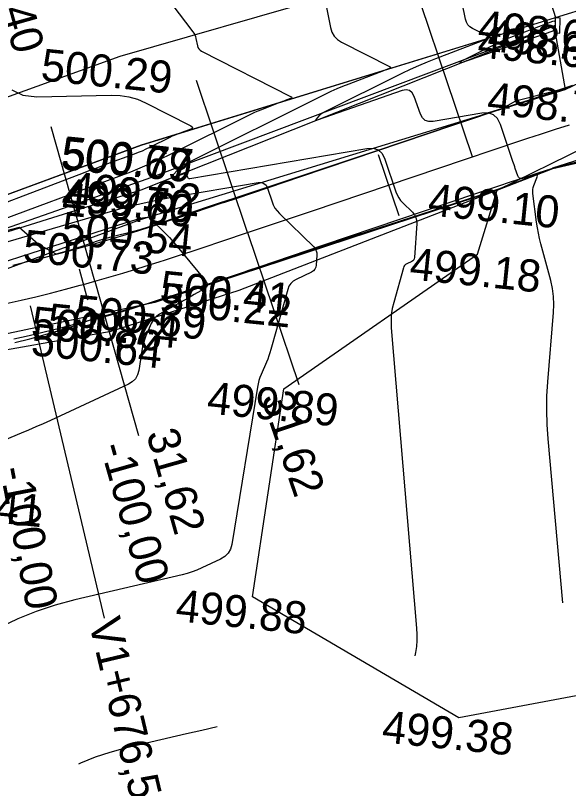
# Model space of a CAD drawing. Extents: x -636600 to -628587, y -1090963 to -1085869.
# Drawn here: x -629159.89 to -629125.42, y -1088574.83 to -1088526.65 of the extents above; entities that cross this region are included whole.
import ezdxf

# ---------------------------------------------------------------- set-up
doc = ezdxf.new("R2010")
doc.units = 0
for name, color, linetype in [('01_PARCELY_NÁVRH_PC', 7, 'Continuous'), ('38', 7, 'Continuous'), ('40', 7, 'Continuous'), ('42', 7, 'Continuous'), ('60', 7, 'Continuous'), ('Ex_Major Contours', 7, 'Continuous'), ('Ex_Minor Contours', 7, 'Continuous'), ('HEKTOMETRY100', 7, 'Continuous'), ('HEKTOMETRY20', 7, 'Continuous'), ('HL_BODY', 7, 'Continuous'), ('koty_vše', 7, 'Continuous'), ('POLOMERY', 7, 'Continuous'), ('situace_osa', 7, 'Continuous'), ('situace_těleso', 7, 'Continuous'), ('situace_vozovka', 7, 'Continuous'), ('VRCHOLY', 7, 'Continuous')]:
    doc.layers.add(name, color=color, linetype=linetype)

msp = doc.modelspace()

# ---------------------------------------------------------------- linework, layer by layer
at = {"layer": '01_PARCELY_NÁVRH_PC'}
for points in [[(-629055.129, -1088521.456), (-629116.118, -1088523.665), (-629152.065, -1088534.732), (-629167.588, -1088540.466), (-629217.303, -1088549.415), (-629247.159, -1088555.344), (-629319.582, -1088574.238), (-629360.855, -1088581.033)], [(-629355.6, -1088590.405), (-629317.22, -1088584.783), (-629283.032, -1088576.719), (-629204.364, -1088557.066), (-629188.23, -1088554.741), (-629174.917, -1088551.117), (-629172.764, -1088549.647), (-629153.932, -1088546.323), (-629145.941, -1088543.771), (-629126.407, -1088536.183), (-629114.152, -1088533.369), (-629103.251, -1088532.065), (-629052.7, -1088529.864)]]:
    msp.add_lwpolyline(points, dxfattribs=at)
at = {"layer": '38'}
for p, q in [((-629126.262, -1088527.736), (-629126.245, -1088526.783)), ((-629126.245, -1088526.783), (-629125.945, -1088526.788)), ((-629125.962, -1088527.741), (-629125.945, -1088526.788)), ((-629126.262, -1088527.736), (-629125.962, -1088527.741))]:
    msp.add_line(p, q, dxfattribs=at)
at = {"layer": '40'}
for p, q in [((-629125.637, -1088531.268), (-629117.542, -1088527.4)), ((-629152.096, -1088539.363), (-629125.637, -1088531.268)), ((-629129.875, -1088537.53), (-629118.773, -1088532.069)), ((-629129.875, -1088537.53), (-629151.197, -1088544.541)), ((-629165.047, -1088544.133), (-629152.096, -1088539.363)), ((-629151.197, -1088544.541), (-629164.561, -1088547.349))]:
    msp.add_line(p, q, dxfattribs=at)
at = {"layer": '42'}
for p, q in [((-629153.359, -1088529.192), (-629127.756, -1088521.794)), ((-629127.756, -1088521.794), (-629126.245, -1088526.783)), ((-629167.248, -1088534.188), (-629153.359, -1088529.192)), ((-629131.106, -1088541.516), (-629129.875, -1088537.53)), ((-629143.162, -1088549.925), (-629131.106, -1088541.516)), ((-629145.126, -1088562.872), (-629143.162, -1088549.925)), ((-629132.267, -1088570.427), (-629145.126, -1088562.872)), ((-629119.548, -1088568.026), (-629132.267, -1088570.427))]:
    msp.add_line(p, q, dxfattribs=at)
at = {"layer": '60'}
for p, q in [((-629152.065, -1088534.732), (-629126.245, -1088526.783)), ((-629152.068, -1088537.517), (-629126.265, -1088527.273)), ((-629126.265, -1088527.273), (-629151.697, -1088536.841)), ((-629126.262, -1088527.736), (-629125.637, -1088531.268)), ((-629167.588, -1088540.466), (-629152.065, -1088534.732)), ((-629151.697, -1088536.841), (-629166.471, -1088542.038)), ((-629166.471, -1088542.038), (-629152.068, -1088537.517))]:
    msp.add_line(p, q, dxfattribs=at)
at = {"layer": 'Ex_Major Contours'}
for points in [[(-629150.142, -1088525.945), (-629148.832, -1088527.657), (-629148.767, -1088527.753), (-629148.714, -1088527.854), (-629148.673, -1088527.96), (-629148.644, -1088528.072), (-629148.552, -1088528.532), (-629148.518, -1088528.639), (-629148.465, -1088528.73), (-629148.391, -1088528.806), (-629148.297, -1088528.867), (-629142.753, -1088531.688), (-629142.696, -1088531.726), (-629142.678, -1088531.763), (-629142.699, -1088531.797), (-629142.76, -1088531.829), (-629143.084, -1088531.954), (-629143.165, -1088531.986), (-629143.245, -1088532.017), (-629143.326, -1088532.048), (-629143.407, -1088532.079), (-629144.562, -1088532.522), (-629144.78, -1088532.609), (-629144.996, -1088532.7), (-629145.21, -1088532.797), (-629145.421, -1088532.9), (-629150.121, -1088535.241), (-629150.98, -1088535.655), (-629151.849, -1088536.044), (-629152.728, -1088536.41), (-629153.617, -1088536.752), (-629161.469, -1088539.648)], [(-629160.711, -1088540.848), (-629153.964, -1088538.858), (-629153.019, -1088538.594), (-629152.067, -1088538.359), (-629151.108, -1088538.152), (-629150.142, -1088537.974), (-629144.77, -1088537.062), (-629144.569, -1088537.056), (-629144.405, -1088537.112), (-629144.278, -1088537.23), (-629144.189, -1088537.41), (-629143.905, -1088538.254), (-629143.823, -1088538.458), (-629143.719, -1088538.648), (-629143.592, -1088538.824), (-629143.444, -1088538.987), (-629141.305, -1088541.076), (-629141.211, -1088541.188), (-629141.146, -1088541.312), (-629141.111, -1088541.447), (-629141.106, -1088541.593), (-629141.145, -1088542.202), (-629141.171, -1088542.343), (-629141.229, -1088542.463), (-629141.318, -1088542.561), (-629141.44, -1088542.638), (-629142.393, -1088543.097), (-629142.58, -1088543.21), (-629142.731, -1088543.354), (-629142.846, -1088543.528), (-629142.926, -1088543.731), (-629143.976, -1088547.475), (-629144.035, -1088547.673), (-629144.101, -1088547.869), (-629144.173, -1088548.063), (-629144.252, -1088548.254), (-629144.578, -1088549.016), (-629144.654, -1088549.208), (-629144.717, -1088549.404), (-629144.769, -1088549.603), (-629144.808, -1088549.805), (-629146.412, -1088559.618), (-629146.495, -1088559.915), (-629146.638, -1088560.167), (-629146.842, -1088560.373), (-629147.106, -1088560.534), (-629148.285, -1088561.082), (-629148.583, -1088561.212), (-629148.886, -1088561.325), (-629149.194, -1088561.423), (-629149.508, -1088561.505), (-629156.203, -1088563.078), (-629157.412, -1088563.4), (-629158.595, -1088563.793), (-629159.752, -1088564.255), (-629160.884, -1088564.787)]]:
    msp.add_lwpolyline(points, dxfattribs=at)
at = {"layer": 'Ex_Minor Contours'}
for points in [[(-629125.786, -1088563.25), (-629126.701, -1088553.03), (-629126.761, -1088552.142), (-629126.783, -1088551.254), (-629126.767, -1088550.366), (-629126.713, -1088549.477), (-629126.357, -1088545.161), (-629126.337, -1088544.656), (-629126.36, -1088544.155), (-629126.427, -1088543.658), (-629126.536, -1088543.165), (-629127.146, -1088540.881), (-629127.229, -1088540.548), (-629127.301, -1088540.213), (-629127.363, -1088539.875), (-629127.413, -1088539.535), (-629127.649, -1088537.748), (-629127.658, -1088537.62), (-629127.651, -1088537.494), (-629127.627, -1088537.37), (-629127.587, -1088537.248), (-629127.395, -1088536.765), (-629127.368, -1088536.663), (-629127.385, -1088536.601), (-629127.446, -1088536.578), (-629127.549, -1088536.593), (-629128.293, -1088536.8), (-629128.397, -1088536.814), (-629128.482, -1088536.792), (-629128.548, -1088536.733), (-629128.594, -1088536.639), (-629128.742, -1088536.189), (-629128.778, -1088536.077), (-629128.816, -1088535.965), (-629128.853, -1088535.852), (-629128.891, -1088535.74), (-629129.667, -1088533.432), (-629129.846, -1088533.072), (-629130.099, -1088532.836), (-629130.427, -1088532.724), (-629130.829, -1088532.737), (-629133.868, -1088533.252), (-629134.134, -1088533.261), (-629134.352, -1088533.188), (-629134.522, -1088533.033), (-629134.645, -1088532.798), (-629135.04, -1088531.691), (-629135.161, -1088531.461), (-629135.327, -1088531.324), (-629135.538, -1088531.281), (-629135.793, -1088531.33), (-629141.093, -1088533.167), (-629141.151, -1088533.182), (-629141.178, -1088533.177), (-629141.173, -1088533.15), (-629141.137, -1088533.102), (-629140.927, -1088532.867), (-629140.873, -1088532.811), (-629140.814, -1088532.762), (-629140.75, -1088532.718), (-629140.682, -1088532.68), (-629135.793, -1088530.244), (-629135.275, -1088529.993), (-629134.751, -1088529.755), (-629134.222, -1088529.53), (-629133.688, -1088529.318), (-629130.503, -1088528.097), (-629130.463, -1088528.082), (-629130.423, -1088528.066), (-629130.343, -1088528.035), (-629130.327, -1088528.027), (-629130.322, -1088528.018), (-629130.327, -1088528.009), (-629130.341, -1088528), (-629131.402, -1088527.46), (-629131.567, -1088527.353), (-629131.697, -1088527.22), (-629131.791, -1088527.059), (-629131.849, -1088526.871), (-629132.424, -1088524)], [(-629140.513, -1088526.142), (-629140.262, -1088527.392), (-629140.172, -1088527.684), (-629140.026, -1088527.933), (-629139.825, -1088528.141), (-629139.568, -1088528.307), (-629136.547, -1088529.844), (-629136.511, -1088529.868), (-629136.5, -1088529.891), (-629136.513, -1088529.912), (-629136.552, -1088529.932), (-629136.753, -1088530.01), (-629136.804, -1088530.03), (-629136.854, -1088530.049), (-629136.905, -1088530.069), (-629136.955, -1088530.088), (-629139.125, -1088530.92), (-629139.501, -1088531.069), (-629139.874, -1088531.228), (-629140.242, -1088531.395), (-629140.607, -1088531.572), (-629149.367, -1088535.937), (-629149.476, -1088535.997), (-629149.578, -1088536.068), (-629149.673, -1088536.148), (-629149.76, -1088536.237), (-629150.096, -1088536.612), (-629150.154, -1088536.689), (-629150.162, -1088536.733), (-629150.119, -1088536.742), (-629150.026, -1088536.718), (-629149.355, -1088536.486), (-629149.313, -1088536.477), (-629149.278, -1088536.485), (-629149.25, -1088536.507), (-629149.23, -1088536.546), (-629149.164, -1088536.73), (-629149.144, -1088536.769), (-629149.115, -1088536.795), (-629149.079, -1088536.807), (-629149.035, -1088536.806), (-629137.986, -1088534.931), (-629137.599, -1088534.919), (-629137.284, -1088535.027), (-629137.04, -1088535.254), (-629136.867, -1088535.6), (-629136.18, -1088537.645), (-629136.103, -1088537.836), (-629136.006, -1088538.013), (-629135.888, -1088538.178), (-629135.75, -1088538.33), (-629135.155, -1088538.91), (-629135.027, -1088539.063), (-629134.939, -1088539.232), (-629134.891, -1088539.416), (-629134.884, -1088539.615), (-629135.02, -1088541.725), (-629135.035, -1088541.807), (-629135.068, -1088541.877), (-629135.12, -1088541.934), (-629135.191, -1088541.979), (-629135.511, -1088542.133), (-629135.584, -1088542.177), (-629135.642, -1088542.233), (-629135.687, -1088542.301), (-629135.718, -1088542.38), (-629136.322, -1088544.532), (-629136.413, -1088544.92), (-629136.468, -1088545.312), (-629136.488, -1088545.708), (-629136.472, -1088546.107), (-629134.895, -1088564.842), (-629134.875, -1088565.222), (-629134.879, -1088565.601), (-629134.908, -1088565.979), (-629134.961, -1088566.356), (-629134.997, -1088566.562)], [(-629160.125, -1088531.279), (-629159.426, -1088531.612), (-629158.553, -1088531.709), (-629153.929, -1088531.606), (-629153.369, -1088531.627), (-629152.825, -1088531.716), (-629152.296, -1088531.872), (-629151.782, -1088532.096), (-629148.96, -1088533.532), (-629148.881, -1088533.585), (-629148.856, -1088533.635), (-629148.885, -1088533.682), (-629148.969, -1088533.726), (-629149.516, -1088533.938), (-629149.576, -1088533.961), (-629149.637, -1088533.985), (-629149.697, -1088534.008), (-629149.757, -1088534.031), (-629149.999, -1088534.124), (-629150.059, -1088534.148), (-629150.119, -1088534.173), (-629150.178, -1088534.2), (-629150.236, -1088534.228), (-629151.53, -1088534.873), (-629151.766, -1088534.986), (-629152.006, -1088535.094), (-629152.248, -1088535.194), (-629152.493, -1088535.288), (-629154.21, -1088535.922), (-629154.578, -1088536.058), (-629154.946, -1088536.196), (-629155.313, -1088536.334), (-629155.68, -1088536.473), (-629164.196, -1088539.723)], [(-629162.284, -1088542.54), (-629152.993, -1088539.554), (-629152.904, -1088539.526), (-629152.814, -1088539.498), (-629152.724, -1088539.471), (-629152.634, -1088539.444), (-629152.234, -1088539.326), (-629152.164, -1088539.306), (-629152.093, -1088539.289), (-629152.022, -1088539.274), (-629151.951, -1088539.26), (-629151.553, -1088539.193), (-629151.538, -1088539.192), (-629151.526, -1088539.196), (-629151.516, -1088539.205), (-629151.51, -1088539.219), (-629151.489, -1088539.281), (-629151.483, -1088539.296), (-629151.475, -1088539.31), (-629151.466, -1088539.323), (-629151.455, -1088539.335), (-629150.579, -1088540.19), (-629150.432, -1088540.338), (-629150.288, -1088540.49), (-629150.149, -1088540.646), (-629150.014, -1088540.806), (-629148.035, -1088543.213), (-629147.953, -1088543.348), (-629147.94, -1088543.471), (-629147.995, -1088543.582), (-629148.12, -1088543.68), (-629148.755, -1088544.046), (-629148.914, -1088544.138), (-629149.073, -1088544.229), (-629149.232, -1088544.32), (-629149.391, -1088544.41), (-629150.908, -1088545.268), (-629151.076, -1088545.381), (-629151.219, -1088545.516), (-629151.338, -1088545.674), (-629151.431, -1088545.853), (-629151.758, -1088546.614), (-629151.834, -1088546.807), (-629151.897, -1088547.002), (-629151.949, -1088547.201), (-629151.988, -1088547.404), (-629152.213, -1088548.777), (-629152.289, -1088549.053), (-629152.422, -1088549.286), (-629152.611, -1088549.477), (-629152.855, -1088549.625), (-629157.704, -1088551.882), (-629158.158, -1088552.09), (-629158.614, -1088552.293), (-629159.073, -1088552.49), (-629159.534, -1088552.682), (-629161.384, -1088553.44)], [(-629147.318, -1088570.993), (-629148.277, -1088571.205), (-629149.234, -1088571.425), (-629153.06, -1088572.324), (-629154.006, -1088572.576), (-629154.932, -1088572.883), (-629155.839, -1088573.245), (-629155.962, -1088573.303)]]:
    msp.add_lwpolyline(points, dxfattribs=at)
msp.add_lwpolyline([(-629129.637, -1088528.265), (-629129.327, -1088528.133), (-629129.015, -1088528.009), (-629126.397, -1088527.005), (-629126.333, -1088526.991), (-629126.289, -1088527.003), (-629126.262, -1088527.041), (-629126.254, -1088527.105), (-629126.26, -1088527.417), (-629126.27, -1088527.488), (-629126.299, -1088527.547), (-629126.345, -1088527.592), (-629126.41, -1088527.624), (-629132.16, -1088529.617), (-629132.183, -1088529.623), (-629132.194, -1088529.62), (-629132.192, -1088529.61), (-629132.178, -1088529.591), (-629132.094, -1088529.497), (-629132.073, -1088529.475), (-629132.049, -1088529.456), (-629132.024, -1088529.438), (-629131.997, -1088529.423), (-629130.246, -1088528.55), (-629129.943, -1088528.404)], close=True, dxfattribs=at)
at = {"layer": 'HEKTOMETRY100'}
msp.add_lwpolyline([(-629137.288, -1088535.322), (-629136.01, -1088539.112)], dxfattribs=at)
at = {"layer": 'HEKTOMETRY20'}
msp.add_lwpolyline([(-629155.928, -1088542.446), (-629155.399, -1088544.375)], dxfattribs=at)
at = {"layer": 'HL_BODY'}
for points in [[(-629131.413, -1088535.451), (-629134.608, -1088525.975)], [(-629145.424, -1088540.176), (-629148.619, -1088530.7)], [(-629154.951, -1088543.212), (-629157.668, -1088533.588)]]:
    msp.add_lwpolyline(points, dxfattribs=at)
at = {"layer": 'POLOMERY'}
for points in [[(-629131.413, -1088535.451), (-629134.608, -1088525.975)], [(-629145.424, -1088540.176), (-629142.229, -1088549.652)], [(-629154.951, -1088543.212), (-629152.233, -1088552.836)]]:
    msp.add_lwpolyline(points, dxfattribs=at)
at = {"layer": 'situace_osa'}
msp.add_lwpolyline([(-629160.472, -1088544.603), (-629159.547, -1088544.393), (-629158.623, -1088544.174), (-629157.702, -1088543.947), (-629156.782, -1088543.711), (-629155.865, -1088543.466), (-629155.663, -1088543.411), (-629154.951, -1088543.212), (-629154.077, -1088542.961), (-629153.205, -1088542.703), (-629152.335, -1088542.439), (-629151.467, -1088542.168), (-629150.873, -1088541.98), (-629150.601, -1088541.893), (-629149.736, -1088541.613), (-629148.872, -1088541.33), (-629148.009, -1088541.044), (-629147.147, -1088540.756), (-629146.285, -1088540.466), (-629146.125, -1088540.412), (-629145.424, -1088540.176), (-629141.387, -1088538.815), (-629136.649, -1088537.217), (-629131.911, -1088535.619), (-629131.413, -1088535.451), (-629130.551, -1088535.161), (-629129.689, -1088534.871), (-629128.827, -1088534.583), (-629127.964, -1088534.297), (-629127.169, -1088534.036), (-629127.1, -1088534.014), (-629126.235, -1088533.734), (-629125.369, -1088533.459)], dxfattribs=at)
at = {"layer": 'situace_těleso'}
for points in [[(-629125.17, -1088531.015), (-629126.046, -1088531.308), (-629126.941, -1088531.536), (-629127.835, -1088531.759), (-629127.905, -1088531.776), (-629128.727, -1088531.984), (-629129.54, -1088532.444), (-629130.41, -1088532.724), (-629131.274, -1088533.013), (-629132.136, -1088533.307), (-629132.634, -1088533.477), (-629137.37, -1088535.078), (-629142.114, -1088536.658), (-629146.156, -1088538.004), (-629146.858, -1088538.237), (-629147.018, -1088538.291), (-629147.878, -1088538.576), (-629148.737, -1088538.859), (-629149.594, -1088539.142), (-629150.442, -1088539.447), (-629151.29, -1088539.745), (-629151.56, -1088539.826), (-629152.148, -1088540.005), (-629153.014, -1088540.236), (-629153.881, -1088540.453), (-629154.74, -1088540.69), (-629155.58, -1088540.985), (-629156.266, -1088541.213), (-629156.461, -1088541.276), (-629157.358, -1088541.515), (-629158.468, -1088540.906), (-629159.668, -1088539.853), (-629160.545, -1088540.087)], [(-629159.935, -1088547.028), (-629158.991, -1088546.791), (-629158.051, -1088546.541), (-629157.117, -1088546.266), (-629156.192, -1088545.966), (-629155.273, -1088545.64), (-629155.066, -1088545.588), (-629154.327, -1088545.419), (-629153.438, -1088545.152), (-629152.549, -1088544.889), (-629151.672, -1088544.591), (-629150.788, -1088544.328), (-629150.184, -1088544.139), (-629149.909, -1088544.052), (-629149.035, -1088543.765), (-629148.167, -1088543.469), (-629147.293, -1088543.194), (-629146.42, -1088542.925), (-629145.559, -1088542.625), (-629145.399, -1088542.568), (-629144.7, -1088542.322), (-629140.656, -1088540.983), (-629135.898, -1088539.443), (-629131.141, -1088537.904), (-629130.64, -1088537.742), (-629129.778, -1088537.458), (-629128.931, -1088537.133), (-629128.089, -1088536.801), (-629127.247, -1088536.471), (-629126.464, -1088536.198), (-629126.395, -1088536.18), (-629125.526, -1088535.945), (-629124.659, -1088535.716)]]:
    msp.add_lwpolyline(points, dxfattribs=at)
at = {"layer": 'situace_vozovka'}
for points in [[(-629160.055, -1088542.201), (-629159.152, -1088541.987), (-629158.251, -1088541.765), (-629157.353, -1088541.534), (-629156.456, -1088541.295), (-629156.259, -1088541.241), (-629155.562, -1088541.047), (-629154.707, -1088540.801), (-629153.852, -1088540.548), (-629152.998, -1088540.288), (-629152.143, -1088540.022), (-629151.556, -1088539.836), (-629151.288, -1088539.75), (-629150.433, -1088539.474), (-629149.577, -1088539.193), (-629148.72, -1088538.909), (-629147.863, -1088538.622), (-629147.003, -1088538.334), (-629146.843, -1088538.28), (-629146.143, -1088538.044), (-629142.106, -1088536.682), (-629137.368, -1088535.085), (-629132.63, -1088533.487), (-629132.132, -1088533.319), (-629131.269, -1088533.029), (-629130.405, -1088532.738), (-629129.538, -1088532.448), (-629128.669, -1088532.16), (-629127.866, -1088531.897), (-629127.797, -1088531.874), (-629126.923, -1088531.592), (-629126.045, -1088531.313), (-629125.163, -1088531.038)], [(-629159.985, -1088546.8), (-629159.039, -1088546.585), (-629158.094, -1088546.361), (-629157.152, -1088546.129), (-629156.212, -1088545.887), (-629155.274, -1088545.637), (-629155.068, -1088545.58), (-629154.339, -1088545.377), (-629153.447, -1088545.121), (-629152.558, -1088544.858), (-629151.673, -1088544.589), (-629150.792, -1088544.314), (-629150.189, -1088544.123), (-629149.914, -1088544.035), (-629149.039, -1088543.753), (-629148.167, -1088543.467), (-629147.298, -1088543.179), (-629146.432, -1088542.889), (-629145.567, -1088542.598), (-629145.407, -1088542.544), (-629144.705, -1088542.308), (-629140.668, -1088540.947), (-629135.93, -1088539.349), (-629131.192, -1088537.751), (-629130.694, -1088537.583), (-629129.833, -1088537.293), (-629128.974, -1088537.005), (-629128.116, -1088536.718), (-629127.26, -1088536.434), (-629126.471, -1088536.175), (-629126.404, -1088536.153), (-629125.548, -1088535.877), (-629124.693, -1088535.605)]]:
    msp.add_lwpolyline(points, dxfattribs=at)
at = {"layer": 'VRCHOLY'}
msp.add_lwpolyline([(-629158.976, -1088544.745), (-629154.367, -1088564.207)], dxfattribs=at)

# ---------------------------------------------------------------- texts
at = {"layer": 'HL_BODY'}
msp.add_text('KP1+680,740', height=2, rotation=285.7687, dxfattribs=at).set_placement((-629164.386, -1088513.477))
at = {"layer": 'koty_vše'}
for s, p in [('498.67', (-629131.132, -1088528.295)), ('498.68', (-629131.149, -1088529.248)), ('498.17', (-629130.533, -1088528.848)), ('500.29', (-629158.364, -1088530.692)), ('498.70', (-629130.555, -1088532.776)), ('500.69', (-629157.125, -1088536.226)), ('500.77', (-629157.064, -1088536.152)), ('499.62', (-629156.592, -1088538.352)), ('499.70', (-629157.077, -1088538.754)), ('499.60', (-629157.049, -1088539.019)), ('499.10', (-629134.237, -1088539.095)), ('500.54', (-629157.092, -1088540.864)), ('500.73', (-629159.488, -1088541.976)), ('499.18', (-629135.382, -1088543.09)), ('500.41', (-629150.956, -1088544.526)), ('500.22', (-629150.938, -1088545.271)), ('500.69', (-629156.256, -1088546.035)), ('500.74', (-629157.956, -1088546.566)), ('500.86', (-629158.975, -1088546.753)), ('500.64', (-629158.983, -1088547.818)), ('499.89', (-629148.01, -1088551.441)), ('500.41', (-629166.415, -1088557.714)), ('499.88', (-629149.966, -1088564.389)), ('499.38', (-629137.107, -1088571.943))]:
    msp.add_text(s, height=2, rotation=354.1727, dxfattribs=at).set_placement(p)
at = {"layer": 'POLOMERY'}
for s, rotation, p in [('31,62', 288.6335, (-629144.598, -1088550.45)), ('31,62', 285.7687, (-629151.752, -1088552.7)), ('-100,00', 285.7687, (-629154.639, -1088553.515)), ('-100,00', 280.8742, (-629160.883, -1088554.906))]:
    msp.add_text(s, height=2, rotation=rotation, dxfattribs=at).set_placement(p)
at = {"layer": 'VRCHOLY'}
msp.add_text('V1+676,50', height=2, rotation=283.3214, dxfattribs=at).set_placement((-629155.341, -1088564.437))

doc.saveas('drawing.dxf')
